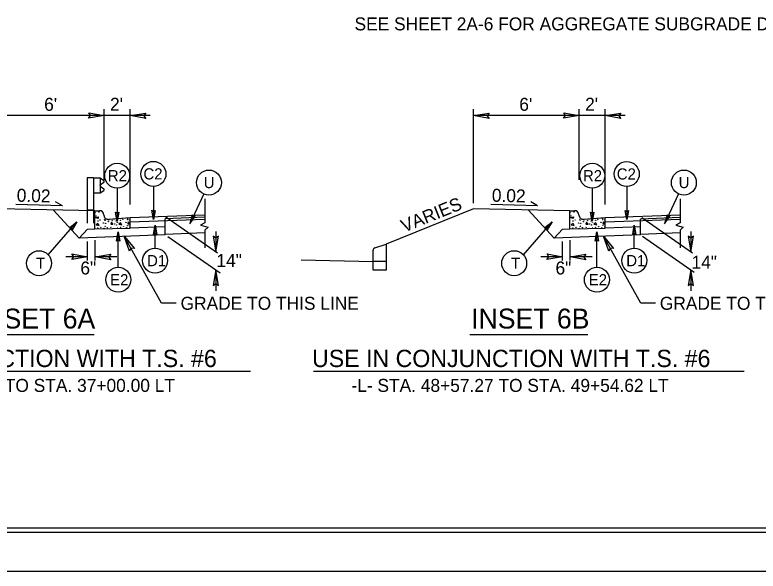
# Model space of a CAD drawing. Extents: x 573748 to 574632, y -54663 to -53209.
# Drawn here: x 574019 to 574105, y -53898.7 to -53834.4 of the extents above; entities that cross this region are included whole.
import ezdxf

# ---------------------------------------------------------------- set-up
doc = ezdxf.new("R2010")
doc.units = 0
for name, color, linetype in [('Prop Dimension', 7, 'Continuous'), ('Prop Dimension Text', 7, 'Continuous'), ('Prop Terminator CELL', 7, 'Continuous'), ('Sheet Cutting Line CELL', 7, 'Continuous'), ('Sheet Plot Border Inside CELL', 7, 'Continuous'), ('Sheet Plot Border Outside CELL', 7, 'Continuous'), ('Sheet Typical CELL', 7, 'Continuous'), ('Typical Arrow Superelevation CELL', 7, 'Continuous'), ('Typical Curb CELL', 7, 'Continuous'), ('Typical Guardrail CELL', 7, 'Continuous'), ('Typical Hinge Slope Arterial CELL', 7, 'Continuous'), ('Typical ID Circle CELL', 7, 'Continuous'), ('Typical Pavement Slope CELL', 7, 'Continuous'), ('Typical Terminator CELL', 7, 'Continuous'), ('Typical Text General CELL', 7, 'Continuous'), ('Typical Text ID Circle CELL', 7, 'Continuous'), ('Typical Text Label CELL', 7, 'Continuous')]:
    doc.layers.add(name, color=color, linetype=linetype)

msp = doc.modelspace()

# ---------------------------------------------------------------- linework, layer by layer
at = {"layer": 'Prop Dimension'}
for p, q in [((574029.344, -53853.446), (574029.344, -53845.306)), ((574032.344, -53856.326), (574032.344, -53845.306)), ((574072.055, -53856.167), (574072.055, -53845.306)), ((574084.277, -53853.446), (574084.277, -53845.306)), ((574087.277, -53856.326), (574087.277, -53845.306)), ((574029.344, -53846.036), (574017.121, -53846.036)), ((574034.649, -53846.036), (574029.344, -53846.036)), ((574084.277, -53846.036), (574072.055, -53846.036)), ((574089.583, -53846.036), (574084.277, -53846.036)), ((574040.992, -53855.65), (574040.992, -53858.425)), ((574095.925, -53855.65), (574095.925, -53858.425)), ((574040.992, -53857.786), (574036.402, -53857.958)), ((574036.402, -53858.222), (574036.402, -53857.958)), ((574036.453, -53857.742), (574042.431, -53861.898)), ((574095.925, -53857.822), (574091.336, -53857.993)), ((574091.336, -53858.222), (574091.336, -53857.993)), ((574091.515, -53857.832), (574097.365, -53861.898)), ((574040.992, -53858.425), (574040.486, -53858.72)), ((574040.486, -53858.72), (574041.351, -53858.918)), ((574095.925, -53858.425), (574095.42, -53858.72)), ((574095.42, -53858.72), (574096.285, -53858.918)), ((574040.992, -53859.592), (574036.402, -53859.764)), ((574041.351, -53858.918), (574040.992, -53859.268)), ((574040.992, -53859.268), (574040.992, -53861.321)), ((574042.243, -53859.414), (574042.243, -53861.766)), ((574095.925, -53859.592), (574091.336, -53859.764)), ((574096.285, -53858.918), (574095.925, -53859.268)), ((574095.925, -53859.268), (574095.925, -53861.321)), ((574097.176, -53859.414), (574097.176, -53861.766)), ((574027.408, -53862.784), (574027.408, -53860.58)), ((574028.299, -53862.784), (574028.299, -53860.433)), ((574036.683, -53860.008), (574042.736, -53864.215)), ((574082.342, -53862.784), (574082.342, -53860.58)), ((574083.232, -53862.784), (574083.232, -53860.433)), ((574091.571, -53859.976), (574097.568, -53864.144)), ((574060.64, -53861.317), (574061.94, -53860.884)), ((574061.94, -53860.884), (574061.94, -53862.883)), ((574060.441, -53862.883), (574060.441, -53861.594)), ((574027.408, -53862.362), (574024.903, -53862.362)), ((574030.81, -53862.362), (574028.299, -53862.362)), ((574052.112, -53862.71), (574060.441, -53862.883)), ((574061.94, -53862.883), (574060.441, -53862.883)), ((574060.441, -53863.883), (574060.441, -53862.883)), ((574061.94, -53862.883), (574061.94, -53863.883)), ((574082.342, -53862.362), (574079.837, -53862.362)), ((574085.744, -53862.362), (574083.232, -53862.362)), ((574042.243, -53863.872), (574042.243, -53866.274)), ((574061.94, -53863.883), (574060.441, -53863.883)), ((574097.176, -53863.872), (574097.176, -53866.274))]:
    msp.add_line(p, q, dxfattribs=at)
for points in [[(574037.676, -53867.709), (574035.966, -53867.709), (574031.667, -53859.99)], [(574093.088, -53867.709), (574091.379, -53867.709), (574087.069, -53859.972)]]:
    msp.add_lwpolyline(points, dxfattribs=at)
msp.add_arc((574060.732, -53861.594), 0.292, 108.43495, 180, dxfattribs=at)
at = {"layer": 'Prop Terminator CELL'}
for points in [[(574027.547, -53845.702), (574029.344, -53846.036), (574027.529, -53846.332), (574027.763, -53846.015)], [(574034.14, -53846.369), (574032.344, -53846.036), (574034.158, -53845.739), (574033.924, -53846.056)], [(574073.851, -53846.369), (574072.055, -53846.036), (574073.869, -53845.739), (574073.635, -53846.056)], [(574082.481, -53845.702), (574084.277, -53846.036), (574082.463, -53846.332), (574082.697, -53846.015)], [(574089.074, -53846.369), (574087.277, -53846.036), (574089.092, -53845.739), (574088.858, -53846.056)], [(574032.272, -53861.714), (574031.667, -53859.99), (574032.827, -53861.416), (574032.436, -53861.371)], [(574041.932, -53859.966), (574042.243, -53861.766), (574042.563, -53859.956), (574042.243, -53860.186)], [(574087.674, -53861.696), (574087.069, -53859.972), (574088.23, -53861.398), (574087.838, -53861.353)], [(574096.866, -53859.966), (574097.176, -53861.766), (574097.496, -53859.956), (574097.176, -53860.186)], [(574025.612, -53862.029), (574027.408, -53862.362), (574025.594, -53862.659), (574025.828, -53862.342)], [(574030.095, -53862.695), (574028.299, -53862.362), (574030.113, -53862.065), (574029.879, -53862.382)], [(574080.546, -53862.029), (574082.342, -53862.362), (574080.528, -53862.659), (574080.762, -53862.342)], [(574085.029, -53862.695), (574083.232, -53862.362), (574085.047, -53862.065), (574084.813, -53862.382)], [(574042.553, -53865.672), (574042.243, -53863.872), (574041.922, -53865.682), (574042.243, -53865.452)], [(574097.486, -53865.672), (574097.176, -53863.872), (574096.856, -53865.682), (574097.176, -53865.452)]]:
    msp.add_lwpolyline(points, close=True, dxfattribs=at)
at = {"layer": 'Sheet Cutting Line CELL'}
msp.add_line((573944.171, -53898.684), (574280.971, -53898.684), dxfattribs=at)
at = {"layer": 'Sheet Plot Border Inside CELL'}
msp.add_lwpolyline([(574280.071, -53683.174), (573946.771, -53683.174), (573946.771, -53894.194), (574280.071, -53894.194)], close=True, dxfattribs=at)
at = {"layer": 'Sheet Plot Border Outside CELL'}
msp.add_lwpolyline([(574280.971, -53678.684), (573944.171, -53678.684), (573944.171, -53898.684), (574280.971, -53898.684)], close=True, dxfattribs=at)
at = {"layer": 'Sheet Typical CELL'}
msp.add_lwpolyline([(574277.571, -53683.684), (573977.571, -53683.684), (573977.571, -53893.684), (574277.571, -53893.684)], close=True, dxfattribs=at)
at = {"layer": 'Typical Arrow Superelevation CELL'}
for p, q in [((574024.504, -53856.466), (574023.724, -53855.987)), ((574079.438, -53856.466), (574078.658, -53855.987)), ((574024.504, -53856.466), (574019.112, -53856.323)), ((574079.438, -53856.466), (574074.045, -53856.323))]:
    msp.add_line(p, q, dxfattribs=at)
at = {"layer": 'Typical Curb CELL'}
for p, q in [((574028.245, -53857.043), (574028.79, -53857.029)), ((574028.245, -53859.139), (574028.245, -53857.043)), ((574083.178, -53857.043), (574083.724, -53857.029)), ((574083.178, -53859.139), (574083.178, -53857.043)), ((574028.341, -53857.833), (574028.662, -53857.731)), ((574028.632, -53857.922), (574028.341, -53857.833)), ((574028.662, -53857.731), (574028.632, -53857.922)), ((574029.306, -53857.54), (574029.305, -53857.518)), ((574032.344, -53857.859), (574029.841, -53858.028)), ((574032.344, -53859.033), (574032.344, -53857.859)), ((574083.275, -53857.833), (574083.596, -53857.731)), ((574083.566, -53857.922), (574083.275, -53857.833)), ((574083.596, -53857.731), (574083.566, -53857.922)), ((574084.239, -53857.54), (574084.239, -53857.518)), ((574087.277, -53857.859), (574084.775, -53858.028)), ((574087.277, -53859.033), (574087.277, -53857.859)), ((574028.623, -53858.494), (574028.411, -53858.657)), ((574028.411, -53858.657), (574028.76, -53858.731)), ((574028.76, -53858.731), (574028.623, -53858.494)), ((574030.173, -53858.336), (574030.108, -53858.576)), ((574030.108, -53858.576), (574030.359, -53858.583)), ((574030.359, -53858.583), (574030.173, -53858.336)), ((574031.239, -53858.427), (574031.027, -53858.589)), ((574031.027, -53858.589), (574031.376, -53858.663)), ((574031.376, -53858.663), (574031.239, -53858.427)), ((574032.123, -53858.321), (574032.057, -53858.561)), ((574032.057, -53858.561), (574032.311, -53858.568)), ((574032.311, -53858.568), (574032.123, -53858.321)), ((574083.556, -53858.494), (574083.344, -53858.657)), ((574083.344, -53858.657), (574083.694, -53858.731)), ((574083.694, -53858.731), (574083.556, -53858.494)), ((574085.107, -53858.336), (574085.041, -53858.576)), ((574085.041, -53858.576), (574085.293, -53858.583)), ((574085.293, -53858.583), (574085.107, -53858.336)), ((574086.173, -53858.427), (574085.961, -53858.589)), ((574085.961, -53858.589), (574086.31, -53858.663)), ((574086.31, -53858.663), (574086.173, -53858.427)), ((574087.057, -53858.321), (574086.991, -53858.561)), ((574086.991, -53858.561), (574087.244, -53858.568)), ((574087.244, -53858.568), (574087.057, -53858.321)), ((574027.407, -53859.161), (574028.245, -53859.139)), ((574028.245, -53859.139), (574032.344, -53859.033)), ((574082.34, -53859.161), (574083.178, -53859.139)), ((574083.178, -53859.139), (574087.277, -53859.033))]:
    msp.add_line(p, q, dxfattribs=at)
for centre in [(574028.279, -53857.273), (574028.396, -53857.653), (574028.731, -53857.19), (574029.4, -53858.034), (574032.017, -53857.966), (574083.212, -53857.273), (574083.33, -53857.653), (574083.665, -53857.19), (574084.333, -53858.034), (574086.95, -53857.966), (574028.614, -53858.22), (574028.863, -53858.107), (574029.242, -53858.443), (574029.438, -53858.139), (574029.444, -53858.821), (574029.507, -53858.496), (574029.814, -53858.308), (574029.868, -53858.094), (574030.277, -53858.165), (574030.477, -53858.047), (574030.55, -53858.577), (574030.709, -53858.237), (574030.754, -53858.667), (574030.825, -53858.163), (574030.866, -53858.365), (574031.232, -53858.152), (574031.48, -53858.04), (574031.573, -53858.873), (574031.86, -53858.375), (574032.055, -53858.071), (574032.061, -53858.753), (574032.294, -53858.102), (574083.548, -53858.22), (574083.797, -53858.107), (574084.176, -53858.443), (574084.372, -53858.139), (574084.378, -53858.821), (574084.441, -53858.496), (574084.747, -53858.308), (574084.801, -53858.094), (574085.21, -53858.165), (574085.411, -53858.047), (574085.484, -53858.577), (574085.643, -53858.237), (574085.688, -53858.667), (574085.759, -53858.163), (574085.8, -53858.365), (574086.165, -53858.152), (574086.414, -53858.04), (574086.507, -53858.873), (574086.793, -53858.375), (574086.989, -53858.071), (574086.995, -53858.753), (574087.228, -53858.102), (574028.6, -53859.034), (574028.956, -53858.941), (574029.33, -53859.063), (574029.688, -53858.994), (574030.117, -53858.935), (574030.455, -53859.07), (574030.895, -53859.011), (574031.217, -53858.966), (574031.947, -53858.995), (574032.305, -53858.926), (574083.533, -53859.034), (574083.89, -53858.941), (574084.264, -53859.063), (574084.621, -53858.994), (574085.051, -53858.935), (574085.389, -53859.07), (574085.829, -53859.011), (574086.15, -53858.966), (574086.881, -53858.995), (574087.239, -53858.926)]:
    msp.add_circle(centre, 0.0168, dxfattribs=at)
for centre, start, end in [((574028.803, -53857.531), 1.48043, 91.48043), ((574083.737, -53857.531), 1.48043, 91.48043), ((574029.808, -53857.527), 181.48043, 273.86489), ((574084.741, -53857.527), 181.48043, 273.86489)]:
    msp.add_arc(centre, 0.502, start, end, dxfattribs=at)
at = {"layer": 'Typical Guardrail CELL'}
for p, q in [((574028.113, -53853.242), (574027.367, -53853.242)), ((574027.367, -53853.242), (574027.367, -53856.971)), ((574028.113, -53853.242), (574028.113, -53856.971)), ((574028.113, -53853.242), (574028.859, -53853.242)), ((574028.859, -53853.242), (574028.859, -53854.982)), ((574028.859, -53853.242), (574029.293, -53853.547)), ((574028.859, -53854.042), (574029.293, -53853.738)), ((574028.859, -53854.112), (574028.859, -53854.042)), ((574028.859, -53854.112), (574028.859, -53854.182)), ((574028.859, -53854.182), (574029.293, -53854.487)), ((574028.113, -53854.982), (574028.859, -53854.982)), ((574028.859, -53854.982), (574029.293, -53854.678)), ((574028.113, -53856.971), (574027.367, -53856.971)), ((574027.367, -53856.971), (574027.367, -53858.483)), ((574028.113, -53856.971), (574028.113, -53858.483))]:
    msp.add_line(p, q, dxfattribs=at)
for centre, start, end in [((574029.227, -53853.642), 304.9888, 54.99702), ((574029.227, -53854.582), 304.9634, 54.9941)]:
    msp.add_arc(centre, 0.116, start, end, dxfattribs=at)
at = {"layer": 'Typical Hinge Slope Arterial CELL'}
msp.add_line((574072.055, -53856.797), (574061.94, -53860.884), dxfattribs=at)
at = {"layer": 'Typical ID Circle CELL'}
for p, q in [((574030.842, -53854.43), (574030.842, -53858.256)), ((574035.037, -53854.218), (574035.037, -53858.045)), ((574085.776, -53854.43), (574085.776, -53858.256)), ((574089.765, -53854.229), (574089.765, -53858.055)), ((574040.843, -53855.084), (574039.23, -53858.554)), ((574095.755, -53855.084), (574094.141, -53858.554)), ((574022.878, -53862.129), (574026.184, -53858.308)), ((574035.227, -53861.359), (574035.227, -53858.707)), ((574077.812, -53862.129), (574081.118, -53858.308)), ((574090.632, -53861.359), (574090.632, -53858.707)), ((574030.964, -53863.568), (574030.964, -53859.484)), ((574086.307, -53863.568), (574086.307, -53859.484))]:
    msp.add_line(p, q, dxfattribs=at)
for centre in [(574030.842, -53852.987), (574035.037, -53852.776), (574085.776, -53852.987), (574089.765, -53852.786), (574041.452, -53853.776), (574096.363, -53853.776), (574035.227, -53862.802), (574090.632, -53862.802), (574021.811, -53863.1), (574076.745, -53863.1), (574030.964, -53865.01), (574086.307, -53865.01)]:
    msp.add_circle(centre, 1.443, dxfattribs=at)
at = {"layer": 'Typical Pavement Slope CELL'}
for p, q in [((574028.245, -53857.043), (574017.121, -53856.797)), ((574026.453, -53860.185), (574023.426, -53856.937)), ((574083.178, -53857.043), (574072.055, -53856.797)), ((574081.386, -53860.185), (574078.359, -53856.937)), ((574040.992, -53857.536), (574032.344, -53857.859)), ((574095.925, -53857.536), (574087.277, -53857.859)), ((574040.992, -53858.05), (574032.344, -53858.373)), ((574036.402, -53859.813), (574036.402, -53858.222)), ((574095.925, -53858.05), (574087.277, -53858.373)), ((574091.336, -53859.813), (574091.336, -53858.222)), ((574026.453, -53860.185), (574027.407, -53859.161)), ((574036.402, -53858.882), (574032.344, -53859.034)), ((574081.386, -53860.185), (574082.34, -53859.161)), ((574091.336, -53858.882), (574087.277, -53859.034)), ((574036.402, -53859.813), (574026.453, -53860.185)), ((574091.336, -53859.813), (574081.386, -53860.185))]:
    msp.add_line(p, q, dxfattribs=at)
at = {"layer": 'Typical Terminator CELL'}
for points in [[(574035.219, -53856.99), (574035.037, -53858.045), (574034.85, -53856.984), (574035.037, -53857.119)], [(574089.946, -53857), (574089.765, -53858.055), (574089.577, -53856.995), (574089.765, -53857.129)], [(574031.024, -53857.202), (574030.842, -53858.256), (574030.655, -53857.196), (574030.842, -53857.331)], [(574039.51, -53857.521), (574039.23, -53858.554), (574039.847, -53857.672), (574039.62, -53857.715)], [(574085.957, -53857.202), (574085.776, -53858.256), (574085.588, -53857.196), (574085.776, -53857.331)], [(574094.421, -53857.521), (574094.141, -53858.554), (574094.758, -53857.672), (574094.531, -53857.715)], [(574025.357, -53858.986), (574026.184, -53858.308), (574025.632, -53859.232), (574025.578, -53859.008)], [(574035.045, -53859.762), (574035.227, -53858.707), (574035.414, -53859.768), (574035.227, -53859.633)], [(574080.29, -53858.986), (574081.118, -53858.308), (574080.566, -53859.232), (574080.512, -53859.008)], [(574090.45, -53859.762), (574090.632, -53858.707), (574090.819, -53859.768), (574090.632, -53859.633)], [(574030.782, -53860.539), (574030.964, -53859.484), (574031.152, -53860.545), (574030.964, -53860.41)], [(574086.125, -53860.539), (574086.307, -53859.484), (574086.494, -53860.545), (574086.307, -53860.41)]]:
    msp.add_lwpolyline(points, close=True, dxfattribs=at)
at = {"layer": 'Typical Text General CELL'}
for p, q in [((574046.266, -53875.598), (573996.451, -53875.598)), ((574103.345, -53875.598), (574053.53, -53875.598))]:
    msp.add_line(p, q, dxfattribs=at)
at = {"layer": 'Typical Text Label CELL'}
for p, q in [((574028.189, -53871.366), (574014.529, -53871.366)), ((574085.268, -53871.366), (574071.608, -53871.366))]:
    msp.add_line(p, q, dxfattribs=at)

# ---------------------------------------------------------------- texts
at = {"layer": 'Prop Dimension'}
for p in [(574038.173, -53868.481), (574093.585, -53868.481)]:
    msp.add_text('GRADE TO THIS LINE', height=1.5, rotation=360, dxfattribs=at).set_placement(p)
at = {"layer": 'Prop Dimension Text'}
for s, height, p in [("6'", 1.5, (574022.401, -53845.486)), ("2'", 1.5, (574030.014, -53845.478)), ("6'", 1.5, (574077.335, -53845.486)), ("2'", 1.5, (574084.947, -53845.478)), ('14"', 1.5, (574042.314, -53863.541)), ('14"', 1.5, (574097.248, -53863.733)), ('6"', 1.5, (574026.587, -53864.4)), ('6"', 1.5, (574081.521, -53864.4)), ('INSET 6A', 2.3, (574014.631, -53870.646)), ('INSET 6B', 2.3, (574071.773, -53870.646))]:
    msp.add_text(s, height=height, dxfattribs=at).set_placement(p)
for s, rotation, p in [('0.02', 358.48827, (574019.212, -53855.984)), ('0.02', 358.48827, (574074.146, -53855.984)), ('VARIES', 21.99879, (574064.023, -53859.567))]:
    msp.add_text(s, height=1.5, rotation=rotation, dxfattribs=at).set_placement(p)
at = {"layer": 'Typical Text General CELL'}
for s, height, p in [('SEE SHEET 2A-6 FOR AGGREGATE SUBGRADE DETAIL', 1.5, (574058.286, -53836.189)), ('USE IN CONJUNCTION WITH T.S. #6', 2, (573996.296, -53875.101)), ('USE IN CONJUNCTION WITH T.S. #6', 2, (574053.375, -53875.101)), ('-L- STA. 36+60.00 TO STA. 37+00.00 LT', 1.5, (574000.845, -53877.971)), ('-L- STA. 48+57.27 TO STA. 49+54.62 LT', 1.5, (574057.924, -53877.971))]:
    msp.add_text(s, height=height, dxfattribs=at).set_placement(p)
at = {"layer": 'Typical Text ID Circle CELL'}
for s, height, p in [('R2', 1.2912, (574029.764, -53853.63)), ('C2', 1.2912, (574033.879, -53853.418)), ('R2', 1.2912, (574084.698, -53853.63)), ('C2', 1.2912, (574088.607, -53853.429)), ('U', 1.291, (574040.848, -53854.419)), ('U', 1.291, (574095.76, -53854.419)), ('D1', 1.2912, (574034.299, -53863.445)), ('D1', 1.2912, (574089.704, -53863.445)), ('T', 1.291, (574021.461, -53863.743)), ('T', 1.291, (574076.395, -53863.743)), ('E2', 1.2912, (574030.027, -53865.653)), ('E2', 1.2912, (574085.369, -53865.653))]:
    msp.add_text(s, height=height, dxfattribs=at).set_placement(p)

doc.saveas('drawing.dxf')
